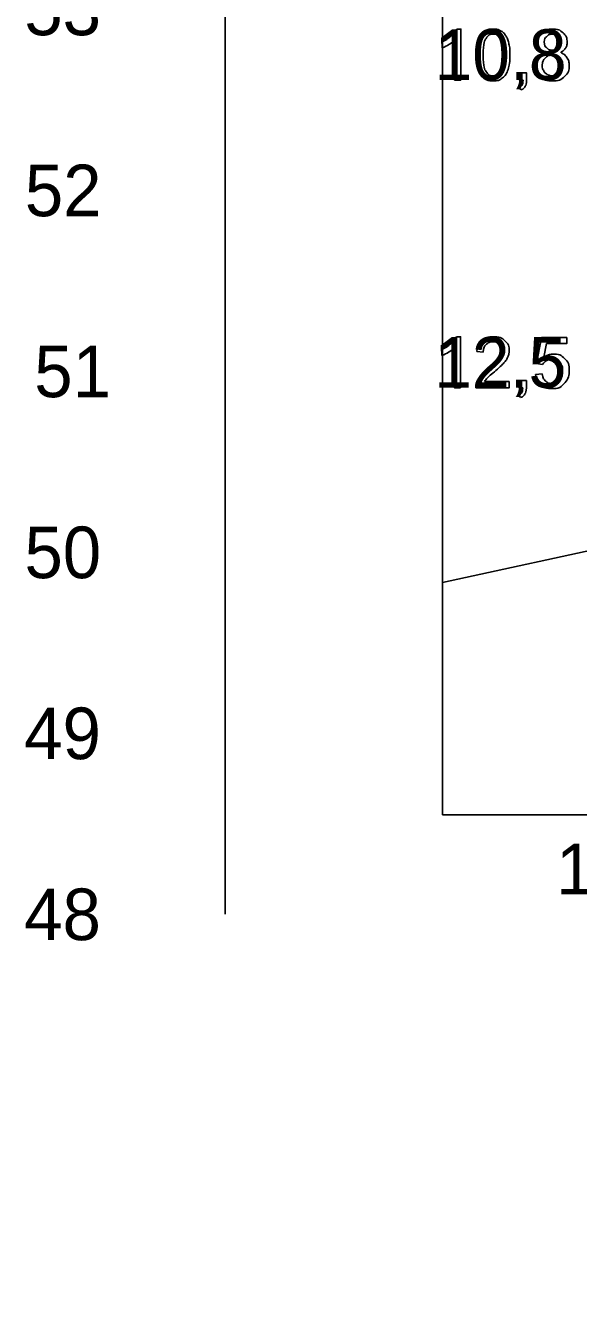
# Model space of a CAD drawing. Extents: x 532503 to 539665, y 6557663 to 6561526.
# Drawn here: x 537986.8 to 538047.9, y 6559541.8 to 6559684.2 of the extents above; entities that cross this region are included whole.
import ezdxf

# ---------------------------------------------------------------- set-up
doc = ezdxf.new("R2010")
doc.units = 0
for name, color, linetype in [('ABIJOONIS', 7, 'Continuous'), ('GEOLPUNKT', 7, 'Continuous'), ('Kaitsevöönd', 7, 'Continuous'), ('mõõtpost vasak', 7, 'Continuous'), ('Proovid', 7, 'Continuous'), ('Täide', 7, 'Continuous'), ('Veetase', 7, 'Continuous')]:
    doc.layers.add(name, color=color, linetype=linetype)

msp = doc.modelspace()

# ---------------------------------------------------------------- linework, layer by layer
at = {"layer": 'Kaitsevöönd'}
msp.add_lwpolyline([(538032.86, 6559597), (538052.87, 6559597), (538068.59, 6559599.49), (538083.4, 6559605.12), (538128.18, 6559629.01), (538145.37, 6559636.19), (538169.83, 6559639.6), (538437.59, 6559637.85), (538577.16, 6559618.16), (538652.31, 6559572.51), (538693.85, 6559547.72), (538715.29, 6559541.8), (538735.35, 6559541.8)], dxfattribs=at)
at = {"layer": 'mõõtpost vasak'}
msp.add_line((538008.86, 6559586), (538008.86, 6560006), dxfattribs=at)
at = {"layer": 'Proovid'}
for points in [[(538034.47, 6559683.83), (538034.91, 6559683.83), (538034.91, 6559678.2)], [(538032.85, 6559681.76), (538032.85, 6559682.42)], [(538034.91, 6559678.2), (538034.22, 6559678.2), (538034.22, 6559682.59)], [(538041.39, 6559678.2), (538041.39, 6559678.99), (538042.17, 6559678.99), (538042.17, 6559678.2)], [(538041.78, 6559678.2), (538041.39, 6559678.2)], [(538041.54, 6559677.1), (538041.34, 6559677.39)], [(538034.43, 6559649.83), (538034.87, 6559649.83), (538034.87, 6559644.2)], [(538043.93, 6559646.77), (538043.28, 6559646.86), (538043.82, 6559649.73), (538046.61, 6559649.73), (538046.61, 6559649.08), (538044.37, 6559649.08), (538044.07, 6559647.57)], [(538032.81, 6559647.76), (538032.81, 6559648.42)], [(538034.87, 6559644.2), (538034.19, 6559644.2), (538034.19, 6559648.59)], [(538037.38, 6559648.14), (538036.68, 6559648.21)], [(538040.25, 6559644.87), (538040.25, 6559644.2), (538036.55, 6559644.2)], [(538037.5, 6559644.87), (538040.25, 6559644.87)], [(538041.36, 6559644.2), (538041.36, 6559644.99), (538042.14, 6559644.99), (538042.14, 6559644.2)], [(538043.16, 6559645.67), (538043.88, 6559645.73)], [(538041.75, 6559644.2), (538041.36, 6559644.2)], [(538041.5, 6559643.1), (538041.31, 6559643.39)]]:
    msp.add_lwpolyline(points, dxfattribs=at)
for points in [[(538032.85, 6559682.42), (538033.42, 6559682.69), (538033.85, 6559683.08), (538034.29, 6559683.46), (538034.47, 6559683.83)], [(538036.67, 6559680.97), (538036.67, 6559681.96), (538036.88, 6559682.57), (538037.08, 6559683.17), (538037.48, 6559683.5), (538037.88, 6559683.83), (538038.5, 6559683.83), (538038.95, 6559683.83), (538039.29, 6559683.64), (538039.63, 6559683.46), (538039.85, 6559683.12), (538040.07, 6559682.78), (538040.19, 6559682.29), (538040.32, 6559681.8), (538040.32, 6559680.97), (538040.32, 6559679.98), (538040.12, 6559679.38), (538039.92, 6559678.77), (538039.51, 6559678.44), (538039.11, 6559678.11), (538038.5, 6559678.11), (538037.69, 6559678.11), (538037.22, 6559678.69), (538036.67, 6559679.39), (538036.67, 6559680.97)], [(538044.26, 6559681.24), (538043.83, 6559681.4), (538043.62, 6559681.69), (538043.41, 6559681.98), (538043.41, 6559682.38), (538043.41, 6559682.99), (538043.85, 6559683.41), (538044.29, 6559683.83), (538045.02, 6559683.83), (538045.75, 6559683.83), (538046.2, 6559683.4), (538046.64, 6559682.98), (538046.64, 6559682.37), (538046.64, 6559681.98), (538046.44, 6559681.69), (538046.23, 6559681.4), (538045.82, 6559681.24), (538046.33, 6559681.08), (538046.6, 6559680.7), (538046.87, 6559680.33), (538046.87, 6559679.81), (538046.87, 6559679.09), (538046.36, 6559678.6), (538045.86, 6559678.11), (538045.03, 6559678.11), (538044.2, 6559678.11), (538043.69, 6559678.6), (538043.18, 6559679.09), (538043.18, 6559679.83), (538043.18, 6559680.37), (538043.46, 6559680.74), (538043.74, 6559681.11), (538044.26, 6559681.24)], [(538034.22, 6559682.59), (538033.97, 6559682.35), (538033.57, 6559682.11), (538033.17, 6559681.87), (538032.85, 6559681.76)], [(538037.38, 6559680.97), (538037.38, 6559679.59), (538037.7, 6559679.13), (538038.02, 6559678.67), (538038.5, 6559678.67), (538038.97, 6559678.67), (538039.29, 6559679.13), (538039.61, 6559679.59), (538039.61, 6559680.97), (538039.61, 6559682.35), (538039.29, 6559682.8), (538038.97, 6559683.26), (538038.49, 6559683.26), (538038.02, 6559683.26), (538037.73, 6559682.86), (538037.38, 6559682.35), (538037.38, 6559680.97)], [(538044.12, 6559682.41), (538044.12, 6559682.01), (538044.37, 6559681.76), (538044.63, 6559681.51), (538045.03, 6559681.51), (538045.43, 6559681.51), (538045.68, 6559681.76), (538045.93, 6559682.01), (538045.93, 6559682.37), (538045.93, 6559682.75), (538045.67, 6559683.01), (538045.42, 6559683.26), (538045.03, 6559683.26), (538044.63, 6559683.26), (538044.38, 6559683.01), (538044.12, 6559682.76), (538044.12, 6559682.41)], [(538043.89, 6559679.82), (538043.89, 6559679.53), (538044.03, 6559679.25), (538044.17, 6559678.98), (538044.44, 6559678.83), (538044.72, 6559678.67), (538045.03, 6559678.67), (538045.53, 6559678.67), (538045.85, 6559678.99), (538046.16, 6559679.31), (538046.16, 6559679.8), (538046.16, 6559680.3), (538045.84, 6559680.62), (538045.51, 6559680.95), (538045.01, 6559680.95), (538044.53, 6559680.95), (538044.21, 6559680.62), (538043.89, 6559680.3), (538043.89, 6559679.82)], [(538041.34, 6559677.39), (538041.56, 6559677.49), (538041.67, 6559677.67), (538041.77, 6559677.86), (538041.78, 6559678.2)], [(538042.17, 6559678.2), (538042.17, 6559677.77), (538042.02, 6559677.51), (538041.87, 6559677.24), (538041.54, 6559677.1)], [(538032.81, 6559648.42), (538033.39, 6559648.69), (538033.82, 6559649.08), (538034.25, 6559649.46), (538034.43, 6559649.83)], [(538036.55, 6559644.2), (538036.54, 6559644.45), (538036.63, 6559644.68), (538036.77, 6559645.06), (538037.08, 6559645.43), (538037.39, 6559645.79), (538037.98, 6559646.27), (538038.89, 6559647.02), (538039.21, 6559647.46), (538039.53, 6559647.9), (538039.53, 6559648.29), (538039.53, 6559648.7), (538039.24, 6559648.98), (538038.95, 6559649.26), (538038.48, 6559649.26), (538037.98, 6559649.26), (538037.69, 6559648.96), (538037.39, 6559648.66), (538037.38, 6559648.14)], [(538036.68, 6559648.21), (538036.75, 6559649), (538037.22, 6559649.41), (538037.7, 6559649.83), (538038.49, 6559649.83), (538039.3, 6559649.83), (538039.77, 6559649.38), (538040.24, 6559648.93), (538040.24, 6559648.27), (538040.24, 6559647.94), (538040.1, 6559647.61), (538039.96, 6559647.29), (538039.65, 6559646.93), (538039.33, 6559646.57), (538038.59, 6559645.94), (538037.97, 6559645.42), (538037.79, 6559645.24), (538037.62, 6559645.05), (538037.5, 6559644.87)], [(538034.19, 6559648.59), (538033.94, 6559648.35), (538033.54, 6559648.11), (538033.13, 6559647.87), (538032.81, 6559647.76)], [(538044.07, 6559647.57), (538044.58, 6559647.92), (538045.13, 6559647.92), (538045.86, 6559647.92), (538046.37, 6559647.41), (538046.87, 6559646.91), (538046.87, 6559646.11), (538046.87, 6559645.35), (538046.43, 6559644.79), (538045.89, 6559644.11), (538044.96, 6559644.11), (538044.19, 6559644.11), (538043.71, 6559644.54), (538043.23, 6559644.97), (538043.16, 6559645.67)], [(538043.88, 6559645.73), (538043.96, 6559645.21), (538044.25, 6559644.94), (538044.54, 6559644.67), (538044.96, 6559644.67), (538045.46, 6559644.67), (538045.8, 6559645.05), (538046.14, 6559645.42), (538046.14, 6559646.05), (538046.14, 6559646.63), (538045.81, 6559646.98), (538045.48, 6559647.32), (538044.95, 6559647.32), (538044.61, 6559647.32), (538044.35, 6559647.16), (538044.08, 6559647.01), (538043.93, 6559646.77)], [(538041.31, 6559643.39), (538041.53, 6559643.49), (538041.63, 6559643.67), (538041.73, 6559643.86), (538041.75, 6559644.2)], [(538042.14, 6559644.2), (538042.14, 6559643.77), (538041.99, 6559643.51), (538041.83, 6559643.24), (538041.5, 6559643.1)]]:
    msp.add_open_spline(points, degree=3, dxfattribs=at)
at = {"layer": 'Täide'}
for p, q in [((538032.86, 6559875.31), (538032.86, 6559636)), ((538032.86, 6559636), (538032.86, 6559597))]:
    msp.add_line(p, q, dxfattribs=at)
for points in [[(538032.86, 6559895.85), (538032.86, 6559636), (538032.86, 6559597)], [(538032.86, 6559887.61), (538032.86, 6559636), (538032.86, 6559597)], [(538032.86, 6559875.31), (538032.86, 6559636), (538032.86, 6559597)], [(538032.86, 6559597), (538052.87, 6559597), (538068.59, 6559599.49), (538083.4, 6559605.12), (538128.18, 6559629.01), (538145.37, 6559636.19), (538169.83, 6559639.6), (538437.59, 6559637.85), (538577.16, 6559618.16), (538652.31, 6559572.51), (538693.85, 6559547.72), (538715.29, 6559541.8), (538735.35, 6559541.8)], [(538032.86, 6559597), (538052.87, 6559597), (538068.59, 6559599.49), (538083.4, 6559605.12), (538128.18, 6559629.01), (538145.37, 6559636.19), (538169.83, 6559639.6), (538437.59, 6559637.85), (538577.16, 6559618.16), (538652.31, 6559572.51), (538693.85, 6559547.72), (538715.29, 6559541.8), (538735.35, 6559541.8)], [(538032.86, 6559597), (538052.87, 6559597), (538068.59, 6559599.49)]]:
    msp.add_lwpolyline(points, dxfattribs=at)
at = {"layer": 'Veetase'}
msp.add_lwpolyline([(538735.35, 6559644.93), (538715.29, 6559645.8), (538322.81, 6559673.9), (538169.83, 6559675.6), (538052.87, 6559627), (538032.86, 6559622.66)], dxfattribs=at)

# ---------------------------------------------------------------- texts
at = {"layer": 'ABIJOONIS'}
msp.add_text('-', height=0.0002, dxfattribs=at).set_placement((538032.86, 6559626))
at = {"layer": 'GEOLPUNKT'}
msp.add_text('15,0', height=5.6, dxfattribs=at).set_placement((538045.45, 6559588.2))
at = {"layer": 'mõõtpost vasak'}
for s, p in [('53', (537986.67, 6559683.15)), ('52', (537986.73, 6559663.15)), ('51', (537987.77, 6559643.15)), ('50', (537986.69, 6559623.15)), ('49', (537986.66, 6559603.15)), ('48', (537986.66, 6559583.15))]:
    msp.add_text(s, height=5.7, dxfattribs=at).set_placement(p)
at = {"layer": 'Proovid'}
for s, p in [('10,8', (538032, 6559678.2)), ('12,5', (538031.96, 6559644.2))]:
    msp.add_text(s, height=5.6, dxfattribs=at).set_placement(p)

doc.saveas('drawing.dxf')
